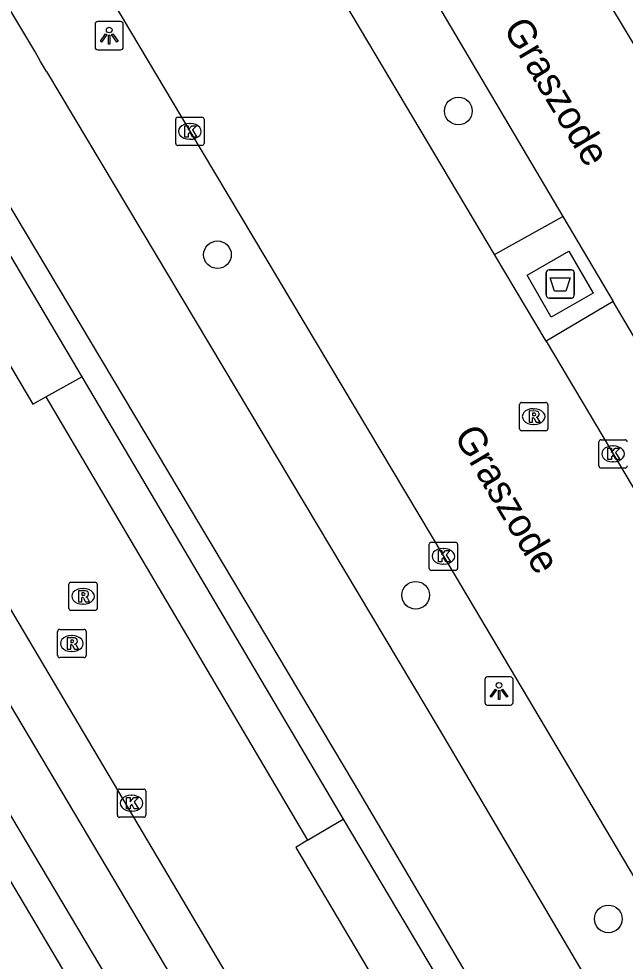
# Model space of a CAD drawing. Extents: x 156414 to 157775, y 382335 to 383765.
# Drawn here: x 156827.56 to 156848.96, y 383555.79 to 383589.09 of the extents above; entities that cross this region are included whole.
import ezdxf

# ---------------------------------------------------------------- set-up
doc = ezdxf.new("R2010")
doc.units = 0
for name, color, linetype in [('IMGEO_Afval_apart_plaats', 7, 'Continuous'), ('IMGEO_Boom', 7, 'Continuous'), ('IMGEO_Fietspad_gesloten', 7, 'Continuous'), ('IMGEO_Haag', 7, 'Continuous'), ('IMGEO_Kolk', 7, 'Continuous'), ('IMGEO_Lichtpunt', 7, 'Continuous'), ('IMGEO_Openbare_ruimte_label', 7, 'Continuous'), ('IMGEO_OVBaan_gesloten', 7, 'Continuous'), ('IMGEO_Pand', 7, 'Continuous'), ('IMGEO_Parkeervlak_open', 7, 'Continuous'), ('IMGEO_Rijbaan_lokaal_gesloten', 7, 'Continuous'), ('IMGEO_Rioolput', 7, 'Continuous'), ('IMGEO_Voetpad_gesloten', 7, 'Continuous'), ('IMGEO_Voetpad_open', 7, 'Continuous')]:
    doc.layers.add(name, color=color, linetype=linetype)

msp = doc.modelspace()

# ---------------------------------------------------------------- linework, layer by layer
at = {"layer": 'IMGEO_Afval_apart_plaats'}
for p, q in [((156846.276, 383580.222), (156847.066, 383580.222)), ((156847.066, 383580.222), (156846.276, 383580.222)), ((156846.176, 383579.322), (156846.176, 383580.122)), ((156846.176, 383580.122), (156846.176, 383579.322)), ((156847.166, 383580.122), (156847.166, 383579.322)), ((156847.166, 383579.322), (156847.166, 383580.122)), ((156847.066, 383579.222), (156846.276, 383579.222)), ((156846.276, 383579.222), (156847.066, 383579.222))]:
    msp.add_line(p, q, dxfattribs=at)
msp.add_lwpolyline([(156846.319, 383579.936), (156847.023, 383579.936), (156846.874, 383579.466), (156846.468, 383579.466), (156846.319, 383579.936)], dxfattribs=at)
for centre, start, end in [((156846.276, 383580.122), 90, 180), ((156846.276, 383580.122), 90, 180), ((156847.066, 383580.122), 0, 90), ((156847.066, 383580.122), 360, 90), ((156846.276, 383579.322), 180, 270), ((156846.276, 383579.322), 180, 270), ((156847.066, 383579.322), 270, 0), ((156847.066, 383579.322), 270, 0)]:
    msp.add_arc(centre, 0.1, start, end, dxfattribs=at)
at = {"layer": 'IMGEO_Boom'}
for centre in [(156843.077, 383585.834), (156834.569, 383580.755), (156841.568, 383568.719), (156848.371, 383557.278)]:
    msp.add_circle(centre, 0.489, dxfattribs=at)
at = {"layer": 'IMGEO_Fietspad_gesloten'}
for points in [[(156828.532, 383587.236), (156842.401, 383563.988), (156858.858, 383536.047), (156862.888, 383528.83)], [(156859.674, 383527.395), (156858.484, 383529.496), (156855.857, 383534.133), (156855.71, 383534.393), (156839.413, 383562.05), (156825.447, 383585.463)]]:
    msp.add_lwpolyline(points, dxfattribs=at)
msp.add_arc((156657.422, 383487.714), 197.947, 30.18346, 33.99697, dxfattribs=at)
at = {"layer": 'IMGEO_Haag'}
msp.add_lwpolyline([(156829.777, 383576.441), (156839.004, 383560.807)], dxfattribs=at)
at = {"layer": 'IMGEO_Kolk'}
for p, q in [((156833.093, 383584.691), (156833.093, 383585.543)), ((156833.168, 383585.617), (156834.02, 383585.617)), ((156834.094, 383585.543), (156834.094, 383584.691)), ((156833.581, 383585.397), (156833.606, 383585.397)), ((156834.02, 383584.617), (156833.168, 383584.617)), ((156833.604, 383584.837), (156833.579, 383584.837)), ((156848.112, 383574.216), (156848.964, 383574.216)), ((156848.037, 383573.29), (156848.037, 383574.142)), ((156848.525, 383573.996), (156848.55, 383573.996)), ((156848.964, 383573.216), (156848.112, 383573.216)), ((156848.548, 383573.436), (156848.523, 383573.436)), ((156842.122, 383570.595), (156842.974, 383570.595)), ((156842.047, 383569.669), (156842.047, 383570.521)), ((156842.535, 383570.375), (156842.56, 383570.375)), ((156843.048, 383570.521), (156843.048, 383569.669)), ((156842.974, 383569.595), (156842.122, 383569.595)), ((156842.558, 383569.815), (156842.533, 383569.815)), ((156831.112, 383561.869), (156831.964, 383561.869)), ((156831.037, 383560.943), (156831.037, 383561.795)), ((156831.525, 383561.649), (156831.55, 383561.649)), ((156832.038, 383561.795), (156832.038, 383560.943)), ((156831.548, 383561.089), (156831.523, 383561.089)), ((156831.964, 383560.869), (156831.112, 383560.869))]:
    msp.add_line(p, q, dxfattribs=at)
for points in [[(156833.093, 383584.691), (156833.093, 383585.543)], [(156833.168, 383585.617), (156834.02, 383585.617)], [(156834.094, 383585.543), (156834.094, 383584.691)], [(156833.414, 383585.317), (156833.537, 383585.317), (156833.537, 383585.166), (156833.667, 383585.317), (156833.831, 383585.317), (156833.685, 383585.166), (156833.838, 383584.917), (156833.686, 383584.917), (156833.601, 383585.081), (156833.537, 383585.014), (156833.537, 383584.917), (156833.414, 383584.917), (156833.414, 383585.317)], [(156834.02, 383584.617), (156833.168, 383584.617)], [(156848.112, 383574.216), (156848.964, 383574.216)], [(156848.037, 383573.29), (156848.037, 383574.142)], [(156848.358, 383573.916), (156848.481, 383573.916), (156848.481, 383573.765), (156848.611, 383573.916), (156848.775, 383573.916), (156848.629, 383573.765), (156848.782, 383573.516), (156848.63, 383573.516), (156848.545, 383573.68), (156848.481, 383573.613), (156848.481, 383573.516), (156848.358, 383573.516), (156848.358, 383573.916)], [(156848.964, 383573.216), (156848.112, 383573.216)], [(156842.122, 383570.595), (156842.974, 383570.595)], [(156842.047, 383569.669), (156842.047, 383570.521)], [(156842.368, 383570.295), (156842.491, 383570.295), (156842.491, 383570.144), (156842.621, 383570.295), (156842.785, 383570.295), (156842.639, 383570.144), (156842.792, 383569.895), (156842.64, 383569.895), (156842.555, 383570.059), (156842.491, 383569.992), (156842.491, 383569.895), (156842.368, 383569.895), (156842.368, 383570.295)], [(156843.048, 383570.521), (156843.048, 383569.669)], [(156842.974, 383569.595), (156842.122, 383569.595)], [(156831.112, 383561.869), (156831.964, 383561.869)], [(156831.037, 383560.943), (156831.037, 383561.795)], [(156831.358, 383561.569), (156831.481, 383561.569), (156831.481, 383561.418), (156831.611, 383561.569), (156831.775, 383561.569), (156831.629, 383561.418), (156831.782, 383561.169), (156831.63, 383561.169), (156831.545, 383561.333), (156831.481, 383561.266), (156831.481, 383561.169), (156831.358, 383561.169), (156831.358, 383561.569)], [(156832.038, 383561.795), (156832.038, 383560.943)], [(156831.964, 383560.869), (156831.112, 383560.869)]]:
    msp.add_lwpolyline(points, dxfattribs=at)
for centre, start, end in [((156833.17, 383585.541), 91.552, 178.448), ((156833.17, 383585.541), 91.552, 178.448), ((156834.018, 383585.541), 1.552, 88.448), ((156834.018, 383585.541), 1.552, 88.448), ((156833.17, 383584.693), 181.552, 268.448), ((156833.17, 383584.693), 181.552, 268.448), ((156834.018, 383584.693), 271.552, 358.448), ((156834.018, 383584.693), 271.552, 358.448), ((156848.114, 383574.14), 91.552, 178.448), ((156848.114, 383574.14), 91.552, 178.448), ((156848.962, 383574.14), 1.552, 88.448), ((156848.962, 383574.14), 1.552, 88.448), ((156848.114, 383573.292), 181.552, 268.448), ((156848.114, 383573.292), 181.552, 268.448), ((156848.962, 383573.292), 271.552, 358.448), ((156848.962, 383573.292), 271.552, 358.448), ((156842.124, 383570.519), 91.552, 178.448), ((156842.124, 383570.519), 91.552, 178.448), ((156842.972, 383570.519), 1.552, 88.448), ((156842.972, 383570.519), 1.552, 88.448), ((156842.124, 383569.671), 181.552, 268.448), ((156842.124, 383569.671), 181.552, 268.448), ((156842.972, 383569.671), 271.552, 358.448), ((156842.972, 383569.671), 271.552, 358.448), ((156831.114, 383561.793), 91.552, 178.448), ((156831.114, 383561.793), 91.552, 178.448), ((156831.962, 383561.793), 1.552, 88.448), ((156831.962, 383561.793), 1.552, 88.448), ((156831.114, 383560.945), 181.552, 268.448), ((156831.114, 383560.945), 181.552, 268.448), ((156831.962, 383560.945), 271.552, 358.448), ((156831.962, 383560.945), 271.552, 358.448)]:
    msp.add_arc(centre, 0.0765, start, end, dxfattribs=at)
for centre, major_axis, ratio, start_param, end_param in [((156833.58, 383585.117), (-0.387, 0.002), 0.722429, 4.712389, 7.853982), ((156833.605, 383585.117), (-0.39, 0.002), 0.717154, 1.570796, 4.712389), ((156848.524, 383573.716), (-0.387, 0.002), 0.722429, 4.712389, 7.853982), ((156848.549, 383573.716), (-0.39, 0.002), 0.717154, 1.570796, 4.712389), ((156842.534, 383570.095), (-0.387, 0.002), 0.722429, 4.712389, 7.853982), ((156842.559, 383570.095), (-0.39, 0.002), 0.717154, 1.570796, 4.712389), ((156831.524, 383561.369), (-0.387, 0.002), 0.722429, 4.712389, 7.853982), ((156831.549, 383561.369), (-0.39, 0.002), 0.717154, 1.570796, 4.712389)]:
    msp.add_ellipse(centre, major_axis=major_axis, ratio=ratio, start_param=start_param, end_param=end_param, dxfattribs=at)
at = {"layer": 'IMGEO_Lichtpunt'}
for p, q in [((156830.247, 383588.9), (156830.247, 383588.093)), ((156830.247, 383588.9), (156830.247, 383588.093)), ((156831.149, 383588.995), (156830.341, 383588.995)), ((156831.149, 383588.995), (156830.341, 383588.995)), ((156831.243, 383588.093), (156831.243, 383588.9)), ((156831.243, 383588.093), (156831.243, 383588.9)), ((156830.341, 383587.999), (156831.149, 383587.999)), ((156830.341, 383587.999), (156831.149, 383587.999)), ((156844.011, 383565.738), (156844.011, 383564.931)), ((156844.011, 383565.738), (156844.011, 383564.931)), ((156844.913, 383565.833), (156844.105, 383565.833)), ((156844.913, 383565.833), (156844.105, 383565.833)), ((156845.007, 383564.931), (156845.007, 383565.738)), ((156845.007, 383564.931), (156845.007, 383565.738)), ((156844.105, 383564.837), (156844.913, 383564.837)), ((156844.105, 383564.837), (156844.913, 383564.837))]:
    msp.add_line(p, q, dxfattribs=at)
for points in [[(156830.621, 383588.564), (156830.66, 383588.536), (156830.472, 383588.274), (156830.434, 383588.301), (156830.621, 383588.564)], [(156830.723, 383588.516), (156830.77, 383588.516), (156830.77, 383588.194), (156830.723, 383588.194), (156830.723, 383588.516)], [(156830.833, 383588.536), (156830.871, 383588.563), (156831.058, 383588.301), (156831.019, 383588.273), (156830.833, 383588.536)], [(156844.385, 383565.402), (156844.424, 383565.374), (156844.236, 383565.112), (156844.198, 383565.139), (156844.385, 383565.402)], [(156844.487, 383565.354), (156844.534, 383565.354), (156844.534, 383565.032), (156844.487, 383565.032), (156844.487, 383565.354)], [(156844.597, 383565.374), (156844.635, 383565.401), (156844.822, 383565.139), (156844.783, 383565.111), (156844.597, 383565.374)]]:
    msp.add_lwpolyline(points, dxfattribs=at)
for centre in [(156830.746, 383588.698), (156844.51, 383565.536)]:
    msp.add_circle(centre, 0.0994, dxfattribs=at)
for centre, start, end in [((156830.341, 383588.9), 90, 180), ((156830.341, 383588.9), 90, 180), ((156831.149, 383588.9), 0, 90), ((156831.149, 383588.9), 0, 90), ((156830.341, 383588.093), 180, 270), ((156830.341, 383588.093), 180, 270), ((156831.149, 383588.093), 270, 0), ((156831.149, 383588.093), 270, 360), ((156844.105, 383565.738), 90, 180), ((156844.105, 383565.738), 90, 180), ((156844.913, 383565.738), 0, 90), ((156844.913, 383565.738), 0, 90), ((156844.105, 383564.931), 180, 270), ((156844.105, 383564.931), 180, 270), ((156844.913, 383564.931), 270, 0), ((156844.913, 383564.931), 270, 360)]:
    msp.add_arc(centre, 0.0946, start, end, dxfattribs=at)
at = {"layer": 'IMGEO_OVBaan_gesloten'}
for points in [[(156844.355, 383580.759), (156839.105, 383589.601), (156829.644, 383605.508), (156821.417, 383619.335)], [(156814.578, 383617.063), (156824.647, 383600.159), (156833.596, 383585.118), (156842.549, 383570.096), (156852.502, 383553.317), (156861.927, 383537.422)], [(156846.173, 383577.697), (156844.355, 383580.759)], [(156846.173, 383577.697), (156857.989, 383557.797), (156867.444, 383541.91)]]:
    msp.add_lwpolyline(points, dxfattribs=at)
at = {"layer": 'IMGEO_Pand'}
msp.add_lwpolyline([(156825.732, 383561.175), (156829.099, 383555.498)], dxfattribs=at)
at = {"layer": 'IMGEO_Parkeervlak_open'}
for points in [[(156823.661, 383586.788), (156829.777, 383576.441)], [(156828.509, 383575.734), (156829.777, 383576.441)], [(156837.749, 383560.058), (156839.004, 383560.807)], [(156839.004, 383560.807), (156851.257, 383540.179)]]:
    msp.add_lwpolyline(points, dxfattribs=at)
at = {"layer": 'IMGEO_Rijbaan_lokaal_gesloten'}
for points in [[(156882.102, 383532.46), (156877.483, 383541.251), (156859.815, 383570.674), (156845.378, 383594.689), (156832.154, 383616.714), (156831.22, 383619.699)], [(156827.929, 383613.878), (156829.792, 383610.852), (156846.763, 383582.113)], [(156854.832, 383521.621), (156808.513, 383599.937), (156801.203, 383612.163)], [(156821.959, 383585.799), (156828.053, 383575.479), (156828.509, 383575.734)], [(156846.763, 383582.113), (156848.538, 383579.107)], [(156876.071, 383532.082), (156874.381, 383535.463), (156873.078, 383537.772), (156853.772, 383570.245), (156848.538, 383579.107)], [(156828.509, 383575.734), (156837.749, 383560.058)], [(156837.749, 383560.058), (156837.331, 383559.808), (156849.567, 383539.175), (156849.931, 383539.391)]]:
    msp.add_lwpolyline(points, dxfattribs=at)
at = {"layer": 'IMGEO_Rioolput'}
for p, q in [((156845.309, 383575.533), (156846.161, 383575.533)), ((156845.234, 383574.607), (156845.234, 383575.459)), ((156845.722, 383575.313), (156845.747, 383575.313)), ((156846.235, 383575.459), (156846.235, 383574.607)), ((156846.161, 383574.533), (156845.309, 383574.533)), ((156845.745, 383574.753), (156845.72, 383574.753)), ((156829.322, 383568.255), (156829.322, 383569.107)), ((156829.397, 383569.181), (156830.249, 383569.181)), ((156829.81, 383568.961), (156829.835, 383568.961)), ((156830.323, 383569.107), (156830.323, 383568.255)), ((156829.833, 383568.401), (156829.808, 383568.401)), ((156830.249, 383568.181), (156829.397, 383568.181)), ((156828.926, 383566.587), (156828.926, 383567.439)), ((156829.001, 383567.513), (156829.853, 383567.513)), ((156829.414, 383567.293), (156829.439, 383567.293)), ((156829.927, 383567.439), (156829.927, 383566.587)), ((156829.437, 383566.733), (156829.412, 383566.733)), ((156829.853, 383566.513), (156829.001, 383566.513))]:
    msp.add_line(p, q, dxfattribs=at)
for points in [[(156845.309, 383575.533), (156846.161, 383575.533)], [(156845.234, 383574.607), (156845.234, 383575.459)], [(156845.823, 383575.231), (156845.571, 383575.233), (156845.571, 383574.833)], [(156846.235, 383575.459), (156846.235, 383574.607)], [(156845.571, 383574.833), (156845.695, 383574.833), (156845.695, 383574.995), (156845.706, 383574.995)], [(156845.749, 383575.152), (156845.695, 383575.152), (156845.695, 383575.071)], [(156845.695, 383575.071), (156845.747, 383575.071)], [(156845.753, 383574.966), (156845.824, 383574.833), (156845.964, 383574.833), (156845.899, 383574.959)], [(156846.161, 383574.533), (156845.309, 383574.533)], [(156829.322, 383568.255), (156829.322, 383569.107)], [(156829.397, 383569.181), (156830.249, 383569.181)], [(156829.911, 383568.879), (156829.659, 383568.881), (156829.659, 383568.481)], [(156830.323, 383569.107), (156830.323, 383568.255)], [(156829.659, 383568.481), (156829.783, 383568.481), (156829.783, 383568.643), (156829.794, 383568.643)], [(156829.837, 383568.8), (156829.783, 383568.8), (156829.783, 383568.719)], [(156829.783, 383568.719), (156829.835, 383568.719)], [(156829.841, 383568.614), (156829.912, 383568.481), (156830.052, 383568.481), (156829.987, 383568.607)], [(156830.249, 383568.181), (156829.397, 383568.181)], [(156828.926, 383566.587), (156828.926, 383567.439)], [(156829.001, 383567.513), (156829.853, 383567.513)], [(156829.515, 383567.211), (156829.263, 383567.213), (156829.263, 383566.813)], [(156829.927, 383567.439), (156829.927, 383566.587)], [(156829.263, 383566.813), (156829.387, 383566.813), (156829.387, 383566.975), (156829.398, 383566.975)], [(156829.441, 383567.132), (156829.387, 383567.132), (156829.387, 383567.051)], [(156829.387, 383567.051), (156829.439, 383567.051)], [(156829.445, 383566.946), (156829.516, 383566.813), (156829.656, 383566.813), (156829.591, 383566.939)], [(156829.853, 383566.513), (156829.001, 383566.513)]]:
    msp.add_lwpolyline(points, dxfattribs=at)
for centre, radius, start, end in [((156845.311, 383575.457), 0.0765, 91.552, 178.448), ((156845.311, 383575.457), 0.0765, 91.552, 178.448), ((156846.159, 383575.457), 0.0765, 1.552, 88.448), ((156846.159, 383575.457), 0.0765, 1.552, 88.448), ((156845.822, 383575.121), 0.109, 350.3612, 89.416), ((156845.705, 383574.942), 0.0533, 26.0293, 88.6989), ((156845.731, 383575.26), 0.19, 274.7715, 282.9687), ((156845.755, 383575.056), 0.0964, 77.0061, 93.1865), ((156845.769, 383575.113), 0.0378, 276.6634, 79.6772), ((156845.82, 383575.121), 0.112, 277.5842, 350.9817), ((156845.804, 383574.906), 0.108, 29.5134, 73.7905), ((156845.311, 383574.609), 0.0765, 181.552, 268.448), ((156845.311, 383574.609), 0.0765, 181.552, 268.448), ((156846.159, 383574.609), 0.0765, 271.552, 358.448), ((156846.159, 383574.609), 0.0765, 271.552, 358.448), ((156829.399, 383569.105), 0.0765, 91.552, 178.448), ((156829.399, 383569.105), 0.0765, 91.552, 178.448), ((156829.91, 383568.769), 0.109, 350.3612, 89.416), ((156830.247, 383569.105), 0.0765, 1.552, 88.448), ((156830.247, 383569.105), 0.0765, 1.552, 88.448), ((156829.793, 383568.59), 0.0533, 26.0293, 88.6989), ((156829.819, 383568.908), 0.19, 274.7715, 282.9687), ((156829.843, 383568.704), 0.0964, 77.0061, 93.1865), ((156829.857, 383568.761), 0.0378, 276.6634, 79.6772), ((156829.908, 383568.769), 0.112, 277.5842, 350.9817), ((156829.892, 383568.554), 0.108, 29.5134, 73.7905), ((156829.399, 383568.257), 0.0765, 181.552, 268.448), ((156829.399, 383568.257), 0.0765, 181.552, 268.448), ((156830.247, 383568.257), 0.0765, 271.552, 358.448), ((156830.247, 383568.257), 0.0765, 271.552, 358.448), ((156829.003, 383567.437), 0.0765, 91.552, 178.448), ((156829.003, 383567.437), 0.0765, 91.552, 178.448), ((156829.514, 383567.101), 0.109, 350.3612, 89.416), ((156829.851, 383567.437), 0.0765, 1.552, 88.448), ((156829.851, 383567.437), 0.0765, 1.552, 88.448), ((156829.397, 383566.922), 0.0533, 26.0293, 88.6989), ((156829.423, 383567.24), 0.19, 274.7715, 282.9687), ((156829.447, 383567.036), 0.0964, 77.0061, 93.1865), ((156829.461, 383567.093), 0.0378, 276.6634, 79.6772), ((156829.512, 383567.101), 0.112, 277.5842, 350.9817), ((156829.496, 383566.886), 0.108, 29.5134, 73.7905), ((156829.003, 383566.589), 0.0765, 181.552, 268.448), ((156829.003, 383566.589), 0.0765, 181.552, 268.448), ((156829.851, 383566.589), 0.0765, 271.552, 358.448), ((156829.851, 383566.589), 0.0765, 271.552, 358.448)]:
    msp.add_arc(centre, radius, start, end, dxfattribs=at)
for centre, major_axis, ratio, start_param, end_param in [((156845.721, 383575.033), (-0.387, 0.002), 0.722429, 4.712389, 7.853982), ((156845.746, 383575.033), (-0.39, 0.002), 0.717154, 1.570796, 4.712389), ((156829.809, 383568.681), (-0.387, 0.002), 0.722429, 4.712389, 7.853982), ((156829.834, 383568.681), (-0.39, 0.002), 0.717154, 1.570796, 4.712389), ((156829.413, 383567.013), (-0.387, 0.002), 0.722429, 4.712389, 7.853982), ((156829.438, 383567.013), (-0.39, 0.002), 0.717154, 1.570796, 4.712389)]:
    msp.add_ellipse(centre, major_axis=major_axis, ratio=ratio, start_param=start_param, end_param=end_param, dxfattribs=at)
at = {"layer": 'IMGEO_Voetpad_gesloten'}
msp.add_lwpolyline([(156846.981, 383580.883), (156847.83, 383579.4), (156846.352, 383578.554), (156845.503, 383580.037), (156846.981, 383580.883)], dxfattribs=at)
at = {"layer": 'IMGEO_Voetpad_open'}
for points in [[(156853.212, 383521.079), (156805.801, 383601), (156799.76, 383611.336)], [(156797.939, 383610.291), (156851.752, 383519.69), (156852.95, 383516.341), (156853.052, 383515.897)], [(156844.355, 383580.759), (156846.763, 383582.113)], [(156848.538, 383579.107), (156846.173, 383577.697)]]:
    msp.add_lwpolyline(points, dxfattribs=at)

# ---------------------------------------------------------------- texts
at = {"layer": 'IMGEO_Openbare_ruimte_label'}
for rotation, p in [(300.9245, (156844.636, 383588.759)), (300.7182, (156842.897, 383574.36))]:
    msp.add_text('Graszode', height=1, rotation=rotation, dxfattribs=at).set_placement(p)

doc.saveas('drawing.dxf')
